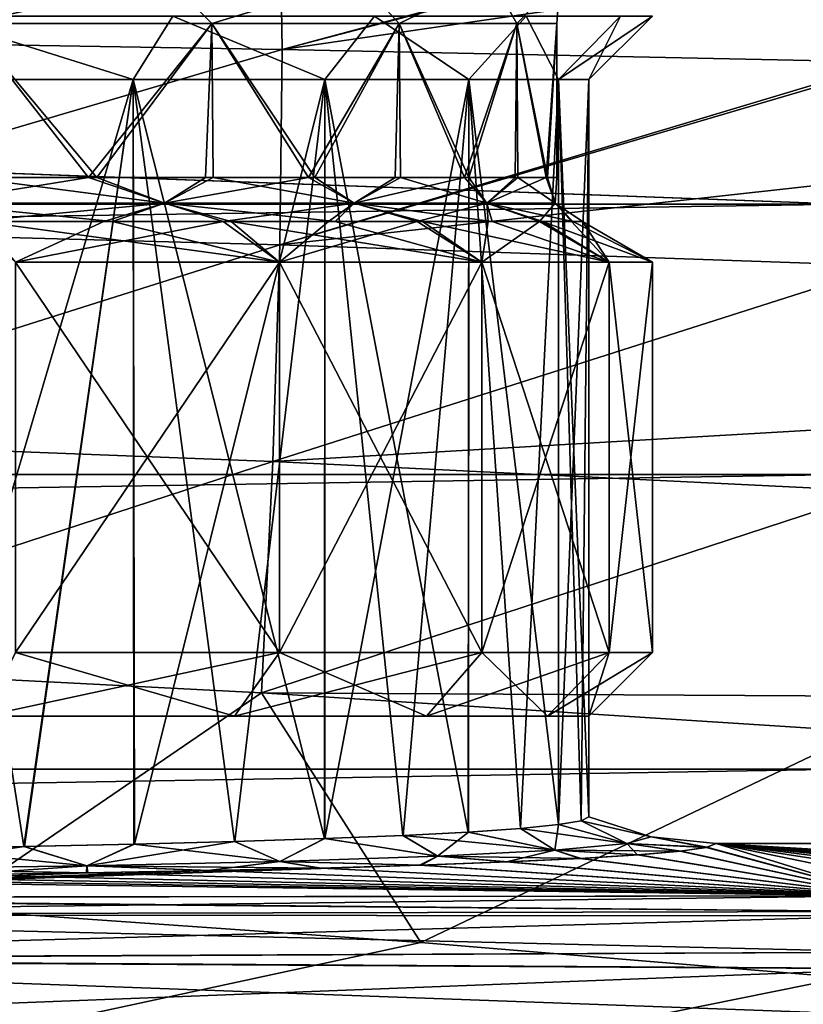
# Model space of a CAD drawing. Header units: metres. Extents: x -90 to 90, y -173 to 74.
# Tile 499 of 564: x 65.03 to 71.18, y 1.74 to 9.47. Entities that reach past the tile are written whole.
import ezdxf

# ---------------------------------------------------------------- set-up
doc = ezdxf.new("R2010")
doc.units = ezdxf.units.M
doc.layers.add('solid_509418', color=7, linetype='CONTINUOUS')
doc.layers.add('solid_509418_01', color=7, linetype='CONTINUOUS')

msp = doc.modelspace()

# ---------------------------------------------------------------- linework, layer by layer
at = {"layer": 'solid_509418'}
for points in [[(71.5, 8.020932, 20.362175), (35.100643, 9.368428, 19.276245), (-71.5, 8.020932, 20.362175)], [(71.5, 8.020932, 20.362175), (-71.5, 8.020932, 20.362175), (-71.5, 5.898276, 21.535389)], [(71.5, 5.898276, 21.535389), (71.5, 8.020932, 20.362175), (-71.5, 5.898276, 21.535389)], [(71.5, 5.898276, 21.535389), (-71.5, 5.898276, 21.535389), (-71.5, 3.58307, 22.257832)], [(71.5, 3.58307, 22.257832), (71.5, 5.898276, 21.535389), (-71.5, 3.58307, 22.257832)], [(71.5, 3.58307, 22.257832), (-71.5, 3.58307, 22.257832), (-71.5, 1.184448, 22.5)]]:
    msp.add_3dface(points, dxfattribs=at)
at = {"layer": 'solid_509418_01'}
for points in [[(62.328087, 9.316191, -20.028057), (62.31218, 10.591536, -18.725889), (67.07151, 10.557739, -18.603796)], [(67.091492, 9.237656, -19.948072), (62.328087, 9.316191, -20.028057), (67.07151, 10.557739, -18.603796)], [(67.091492, 9.237656, -19.948072), (67.07151, 10.557739, -18.603796), (71.832619, 10.51236, -18.454235)], [(67.091492, 9.237656, -19.948072), (71.832619, 10.51236, -18.454235), (71.833618, 10.485657, -18.486467)], [(67.091492, 9.237656, -19.948072), (71.833618, 10.485657, -18.486467), (71.849121, 9.930113, -19.105907)], [(71.5, 9.864332, 18.78611), (33.952591, 10.186291, 18.435163), (35.100643, 9.368428, 19.276245)], [(67.091492, 9.237656, -19.948072), (71.849121, 9.930113, -19.105907), (71.856705, 9.136932, -19.850134)], [(71.5, 8.020932, 20.362175), (71.5, 9.864332, 18.78611), (35.100643, 9.368428, 19.276245)], [(64.625, 9.442265, -8.010735), (64.342102, 9.79163, -8.273184), (66.195831, 9.79163, -6.993647)], [(64.625, 9.442265, 8.010735), (66.195831, 9.79163, 6.993647), (64.342102, 9.79163, 8.273184)], [(66.540741, 9.442265, -6.540738), (64.625, 9.442265, -8.010735), (66.195831, 9.79163, -6.993647)], [(64.625, 9.442265, 8.010735), (66.540741, 9.442265, 6.540738), (66.195831, 9.79163, 6.993647)], [(66.540741, 9.442265, -6.540738), (66.195831, 9.79163, -6.993647), (67.689484, 9.79163, -5.307665)], [(66.540741, 9.442265, 6.540738), (67.689484, 9.79163, 5.307665), (66.195831, 9.79163, 6.993647)], [(68.010735, 9.442265, -4.625), (66.540741, 9.442265, -6.540738), (67.689484, 9.79163, -5.307665)], [(66.540741, 9.442265, 6.540738), (68.010735, 9.442265, 4.625), (67.689484, 9.79163, 5.307665)], [(68.010735, 9.442265, -4.625), (67.689484, 9.79163, -5.307665), (68.736244, 9.79163, -3.313221)], [(68.010735, 9.442265, 4.625), (68.736244, 9.79163, 3.313221), (67.689484, 9.79163, 5.307665)], [(68.934814, 9.442265, -2.394076), (68.010735, 9.442265, -4.625), (68.736244, 9.79163, -3.313221)], [(68.010735, 9.442265, 4.625), (68.934814, 9.442265, 2.394076), (68.736244, 9.79163, 3.313221)], [(68.934814, 9.442265, -2.394076), (68.736244, 9.79163, -3.313221), (69.275291, 9.79163, -1.126224)], [(68.934814, 9.442265, 2.394076), (69.275291, 9.79163, 1.126224), (68.736244, 9.79163, 3.313221)], [(69.25, 9.442265), (68.934814, 9.442265, -2.394076), (69.275291, 9.79163, -1.126224)], [(68.934814, 9.442265, 2.394076), (69.25, 9.442265), (69.275291, 9.79163, 1.126224)], [(69.25, 9.442265), (69.275291, 9.79163, -1.126224), (69.275291, 9.79163, 1.126224)], [(65.922737, 9, -7.427733), (64.337181, 9.5, -9.010363), (64.121323, 9, -8.55948)], [(64.12133, 9, 8.559477), (64.337196, 9.5, 9.010359), (65.922737, 9, 7.427729)], [(65.922737, 9, -7.427733), (66.233398, 9.5, -7.819247), (64.337181, 9.5, -9.010363)], [(65.922737, 9, 7.427729), (64.337196, 9.5, 9.010359), (66.233406, 9.5, 7.81924)], [(65.571342, 8.23094, -7.383947), (64.555702, 8.23094, -8.050348), (64.625, 9.442265, -8.010735)], [(65.571342, 8.23094, -7.383947), (64.625, 9.442265, -8.010735), (66.540741, 9.442265, -6.540738)], [(65.638313, 8.23094, 7.332932), (66.540741, 9.442265, 6.540738), (64.625, 9.442265, 8.010735)], [(64.629677, 8.23094, 8.008034), (65.638313, 8.23094, 7.332932), (64.625, 9.442265, 8.010735)], [(66.490211, 8.23094, -6.590879), (65.571342, 8.23094, -7.383947), (66.540741, 9.442265, -6.540738)], [(65.638313, 8.23094, 7.332932), (66.550186, 8.23094, 6.531275), (66.540741, 9.442265, 6.540738)], [(65.922737, 9, 7.427729), (66.233406, 9.5, 7.81924), (67.427162, 9, 5.923451)], [(67.427155, 9, -5.923455), (66.233398, 9.5, -7.819247), (65.922737, 9, -7.427733)], [(67.427155, 9, -5.923455), (67.817177, 9.5, -6.235848), (66.233398, 9.5, -7.819247)], [(67.427162, 9, 5.923451), (66.233406, 9.5, 7.81924), (67.817184, 9.5, 6.235841)], [(67.298759, 8.23094, -5.68248), (66.490211, 8.23094, -6.590879), (66.540741, 9.442265, -6.540738)], [(67.298759, 8.23094, -5.68248), (66.540741, 9.442265, -6.540738), (68.010735, 9.442265, -4.625)], [(67.350372, 8.23094, 5.615565), (68.010735, 9.442265, 4.625), (66.540741, 9.442265, 6.540738)], [(66.550186, 8.23094, 6.531275), (67.350372, 8.23094, 5.615565), (66.540741, 9.442265, 6.540738)], [(67.979416, 8.23094, -4.678828), (67.298759, 8.23094, -5.68248), (68.010735, 9.442265, -4.625)], [(67.350372, 8.23094, 5.615565), (68.021942, 8.23094, 4.60553), (68.010735, 9.442265, 4.625)], [(68.55909, 9, -4.122141), (67.817177, 9.5, -6.235848), (67.427155, 9, -5.923455)], [(67.427162, 9, 5.923451), (67.817184, 9.5, 6.235841), (68.55909, 9, 4.122138)], [(68.55909, 9, -4.122141), (69.008881, 9.5, -4.339645), (67.817177, 9.5, -6.235848)], [(68.55909, 9, 4.122138), (67.817184, 9.5, 6.235841), (69.008888, 9.5, 4.339638)], [(68.524483, 8.23094, -3.591051), (67.979416, 8.23094, -4.678828), (68.010735, 9.442265, -4.625)], [(68.524483, 8.23094, -3.591051), (68.010735, 9.442265, -4.625), (68.934814, 9.442265, -2.394076)], [(68.557007, 8.23094, 3.512844), (68.934814, 9.442265, 2.394076), (68.010735, 9.442265, 4.625)], [(68.021942, 8.23094, 4.60553), (68.557007, 8.23094, 3.512844), (68.010735, 9.442265, 4.625)], [(68.921051, 8.23094, -2.44486), (68.524483, 8.23094, -3.591051), (68.934814, 9.442265, -2.394076)], [(68.557007, 8.23094, 3.512844), (68.943092, 8.23094, 2.362971), (68.934814, 9.442265, 2.394076)], [(68.55909, 9, 4.122138), (69.008888, 9.5, 4.339638), (69.26178, 9, 2.114098)], [(69.26178, 9, -2.114101), (69.008881, 9.5, -4.339645), (68.55909, 9, -4.122141)], [(69.16465, 8.23094, -1.253659), (68.921051, 8.23094, -2.44486), (68.934814, 9.442265, -2.394076)], [(69.16465, 8.23094, -1.253659), (68.934814, 9.442265, -2.394076), (69.25, 9.442265)], [(69.175766, 8.23094, 1.169564), (69.25, 9.442265), (68.934814, 9.442265, 2.394076)], [(68.943092, 8.23094, 2.362971), (69.175766, 8.23094, 1.169564), (68.934814, 9.442265, 2.394076)], [(69.26178, 9, -2.114101), (69.748726, 9.5, -2.225703), (69.008881, 9.5, -4.339645)], [(69.26178, 9, 2.114098), (69.008888, 9.5, 4.339638), (69.748726, 9.5, 2.225694)], [(69.249901, 8.23094, -0.042407), (69.16465, 8.23094, -1.253659), (69.25, 9.442265)], [(69.175766, 8.23094, 1.169564), (69.249901, 8.23094, -0.042407), (69.25, 9.442265)], [(69.26178, 9, 2.114098), (69.748726, 9.5, 2.225694), (69.99955, 9.5, -0.000005)], [(69.26178, 9, 2.114098), (69.99955, 9.5, -0.000005), (69.5, 9, -0.000002)], [(69.5, 9, -0.000002), (69.748726, 9.5, -2.225703), (69.26178, 9, -2.114101)], [(69.5, 9, -0.000002), (69.99955, 9.5, -0.000005), (69.748726, 9.5, -2.225703)], [(62.315376, 7.831501, -21.085382), (62.328087, 9.316191, -20.028057), (67.091492, 9.237656, -19.948072)], [(67.074272, 7.701949, -21.039595), (62.315376, 7.831501, -21.085382), (67.091492, 9.237656, -19.948072)], [(67.074272, 7.701949, -21.039595), (67.091492, 9.237656, -19.948072), (71.856705, 9.136932, -19.850134)], [(67.074272, 7.701949, -21.039595), (71.856705, 9.136932, -19.850134), (71.856705, 9.111498, -19.8717)], [(67.074272, 7.701949, -21.039595), (71.856705, 9.111498, -19.8717), (71.849121, 8.230209, -20.544462)], [(65.064606, 2.976721, -8.037399), (65.922737, 9, -7.427733), (64.121323, 9, -8.55948)], [(64.137955, 2.961891, -8.551452), (65.064606, 2.976721, -8.037399), (64.121323, 9, -8.55948)], [(64.142433, 2.961954, 8.549285), (64.12133, 9, 8.559477), (65.922737, 9, 7.427729)], [(65.069695, 2.976815, 8.034192), (64.142433, 2.961954, 8.549285), (65.922737, 9, 7.427729)], [(65.064606, 2.976721, -8.037399), (65.928177, 2.994381, -7.423391), (65.922737, 9, -7.427733)], [(65.932594, 2.994481, 7.419862), (65.069695, 2.976815, 8.034192), (65.922737, 9, 7.427729)], [(67.424515, 3.037521, -5.926772), (67.427155, 9, -5.923455), (65.922737, 9, -7.427733)], [(66.717827, 3.014726, -6.717198), (67.424515, 3.037521, -5.926772), (65.922737, 9, -7.427733)], [(65.928177, 2.994381, -7.423391), (66.717827, 3.014726, -6.717198), (65.922737, 9, -7.427733)], [(65.932594, 2.994481, 7.419862), (65.922737, 9, 7.427729), (67.427162, 9, 5.923451)], [(66.721283, 3.014826, 6.713748), (65.932594, 2.994481, 7.419862), (67.427162, 9, 5.923451)], [(67.428101, 3.037653, 5.922276), (66.721283, 3.014826, 6.713748), (67.427162, 9, 5.923451)], [(67.424515, 3.037521, -5.926772), (68.039032, 3.062419, -5.062008), (67.427155, 9, -5.923455)], [(68.553268, 3.089241, -4.134195), (68.55909, 9, -4.122141), (67.427155, 9, -5.923455)], [(68.039032, 3.062419, -5.062008), (68.553268, 3.089241, -4.134195), (67.427155, 9, -5.923455)], [(67.428101, 3.037653, 5.922276), (67.427162, 9, 5.923451), (68.55909, 9, 4.122138)], [(68.042404, 3.062574, 5.056648), (67.428101, 3.037653, 5.922276), (68.55909, 9, 4.122138)], [(68.555794, 3.089392, 4.128973), (68.042404, 3.062574, 5.056648), (68.55909, 9, 4.122138)], [(68.553268, 3.089241, -4.134195), (68.963226, 3.117663, -3.148116), (68.55909, 9, -4.122141)], [(68.964638, 3.117778, 3.144087), (68.555794, 3.089392, 4.128973), (68.55909, 9, 4.122138)], [(69.261383, 3.14754, -2.115837), (69.26178, 9, -2.114101), (68.55909, 9, -4.122141)], [(68.963226, 3.117663, -3.148116), (69.261383, 3.14754, -2.115837), (68.55909, 9, -4.122141)], [(68.964638, 3.117778, 3.144087), (68.55909, 9, 4.122138), (69.26178, 9, 2.114098)], [(69.26181, 3.147593, 2.11397), (68.964638, 3.117778, 3.144087), (69.26178, 9, 2.114098)], [(69.261383, 3.14754, -2.115837), (69.440407, 3.177842, -1.06241), (69.26178, 9, -2.114101)], [(69.5, 3.208702, -0.000003), (69.5, 9, -0.000002), (69.26178, 9, -2.114101)], [(69.440407, 3.177842, -1.06241), (69.5, 3.208702, -0.000003), (69.26178, 9, -2.114101)], [(69.26181, 3.147593, 2.11397), (69.26178, 9, 2.114098), (69.5, 9, -0.000002)], [(69.440468, 3.177859, 1.061844), (69.26181, 3.147593, 2.11397), (69.5, 9, -0.000002)], [(69.5, 3.208702, -0.000003), (69.440468, 3.177859, 1.061844), (69.5, 9, -0.000002)], [(64.323593, 8.030939, -8.23792), (64.555702, 8.23094, -8.050348), (65.571342, 8.23094, -7.383947)], [(64.323593, 8.030939, -8.23792), (65.571342, 8.23094, -7.383947), (66.169418, 8.030939, -6.963837)], [(66.169418, 8.030939, 6.963837), (64.629677, 8.23094, 8.008034), (64.323593, 8.030939, 8.23792)], [(66.169418, 8.030939, 6.963837), (65.638313, 8.23094, 7.332932), (64.629677, 8.23094, 8.008034)], [(66.169418, 8.030939, -6.963837), (65.571342, 8.23094, -7.383947), (66.490211, 8.23094, -6.590879)], [(66.169418, 8.030939, 6.963837), (66.550186, 8.23094, 6.531275), (65.638313, 8.23094, 7.332932)], [(66.169418, 8.030939, -6.963837), (66.490211, 8.23094, -6.590879), (67.298759, 8.23094, -5.68248)], [(66.169418, 8.030939, -6.963837), (67.298759, 8.23094, -5.68248), (67.656708, 8.030939, -5.285042)], [(67.656708, 8.030939, 5.285042), (66.550186, 8.23094, 6.531275), (66.169418, 8.030939, 6.963837)], [(67.656708, 8.030939, 5.285042), (67.350372, 8.23094, 5.615565), (66.550186, 8.23094, 6.531275)], [(67.074272, 7.701949, -21.039595), (71.849121, 8.230209, -20.544462), (71.833916, 7.53827, -20.983566)], [(67.656708, 8.030939, -5.285042), (67.298759, 8.23094, -5.68248), (67.979416, 8.23094, -4.678828)], [(67.656708, 8.030939, 5.285042), (68.021942, 8.23094, 4.60553), (67.350372, 8.23094, 5.615565)], [(67.656708, 8.030939, -5.285042), (67.979416, 8.23094, -4.678828), (68.524483, 8.23094, -3.591051)], [(67.656708, 8.030939, -5.285042), (68.524483, 8.23094, -3.591051), (68.699005, 8.030939, -3.299098)], [(68.699005, 8.030939, 3.299098), (68.021942, 8.23094, 4.60553), (67.656708, 8.030939, 5.285042)], [(68.699005, 8.030939, 3.299098), (68.557007, 8.23094, 3.512844), (68.021942, 8.23094, 4.60553)], [(68.699005, 8.030939, -3.299098), (68.524483, 8.23094, -3.591051), (68.921051, 8.23094, -2.44486)], [(68.699005, 8.030939, 3.299098), (68.943092, 8.23094, 2.362971), (68.557007, 8.23094, 3.512844)], [(68.699005, 8.030939, -3.299098), (68.921051, 8.23094, -2.44486), (69.16465, 8.23094, -1.253659)], [(68.699005, 8.030939, -3.299098), (69.16465, 8.23094, -1.253659), (69.235756, 8.030939, -1.121424)], [(69.235756, 8.030939, 1.121424), (68.943092, 8.23094, 2.362971), (68.699005, 8.030939, 3.299098)], [(69.235756, 8.030939, 1.121424), (69.175766, 8.23094, 1.169564), (68.943092, 8.23094, 2.362971)], [(69.235756, 8.030939, -1.121424), (69.16465, 8.23094, -1.253659), (69.249901, 8.23094, -0.042407)], [(69.235756, 8.030939, 1.121424), (69.249901, 8.23094, -0.042407), (69.175766, 8.23094, 1.169564)], [(69.235756, 8.030939, -1.121424), (69.249901, 8.23094, -0.042407), (69.235756, 8.030939, 1.121424)], [(64.323593, 8.030939, 8.23792), (64.729774, 7.88453, 8.18118), (65.760223, 7.88453, 7.491482)], [(66.169418, 8.030939, 6.963837), (64.323593, 8.030939, 8.23792), (65.760223, 7.88453, 7.491482)], [(64.323593, 8.030939, -8.23792), (66.169418, 8.030939, -6.963837), (64.654198, 7.88453, -8.22441)], [(66.169418, 8.030939, -6.963837), (65.691803, 7.88453, -7.5436), (64.654198, 7.88453, -8.22441)], [(66.169418, 8.030939, -6.963837), (66.630539, 7.88453, -6.733385), (65.691803, 7.88453, -7.5436)], [(66.169418, 8.030939, 6.963837), (65.760223, 7.88453, 7.491482), (66.691811, 7.88453, 6.672492)], [(66.169418, 8.030939, 6.963837), (66.691811, 7.88453, 6.672492), (67.509293, 7.88453, 5.736983)], [(67.656708, 8.030939, 5.285042), (66.169418, 8.030939, 6.963837), (67.509293, 7.88453, 5.736983)], [(66.169418, 8.030939, -6.963837), (67.656708, 8.030939, -5.285042), (66.630539, 7.88453, -6.733385)], [(67.656708, 8.030939, -5.285042), (67.456573, 7.88453, -5.805345), (66.630539, 7.88453, -6.733385)], [(67.656708, 8.030939, -5.285042), (68.151947, 7.88453, -4.779992), (67.456573, 7.88453, -5.805345)], [(67.656708, 8.030939, 5.285042), (67.509293, 7.88453, 5.736983), (68.195389, 7.88453, 4.70511)], [(67.656708, 8.030939, 5.285042), (68.195389, 7.88453, 4.70511), (68.742027, 7.88453, 3.588798)], [(68.699005, 8.030939, 3.299098), (67.656708, 8.030939, 5.285042), (68.742027, 7.88453, 3.588798)], [(67.656708, 8.030939, -5.285042), (68.699005, 8.030939, -3.299098), (68.151947, 7.88453, -4.779992)], [(68.699005, 8.030939, -3.299098), (68.708801, 7.88453, -3.668695), (68.151947, 7.88453, -4.779992)], [(68.699005, 8.030939, 3.299098), (68.742027, 7.88453, 3.588798), (69.136452, 7.88453, 2.414062)], [(68.699005, 8.030939, 3.299098), (69.136452, 7.88453, 2.414062), (69.374161, 7.88453, 1.194852)], [(69.235756, 8.030939, 1.121424), (68.699005, 8.030939, 3.299098), (69.374161, 7.88453, 1.194852)], [(68.699005, 8.030939, -3.299098), (69.113937, 7.88453, -2.497722), (68.708801, 7.88453, -3.668695)], [(68.699005, 8.030939, -3.299098), (69.235756, 8.030939, -1.121424), (69.113937, 7.88453, -2.497722)], [(69.235756, 8.030939, -1.121424), (69.362808, 7.88453, -1.280766), (69.113937, 7.88453, -2.497722)], [(69.235756, 8.030939, 1.121424), (69.374161, 7.88453, 1.194852), (69.449898, 7.88453, -0.043324)], [(69.235756, 8.030939, -1.121424), (69.449898, 7.88453, -0.043324), (69.362808, 7.88453, -1.280766)], [(69.235756, 8.030939, -1.121424), (69.235756, 8.030939, 1.121424), (69.449898, 7.88453, -0.043324)], [(62.274426, 6.184208, -21.864578), (62.315376, 7.831501, -21.085382), (67.074272, 7.701949, -21.039595)], [(65, 7.566988, -8.660254), (64.654198, 7.88453, -8.22441), (65.691803, 7.88453, -7.5436)], [(67.071068, 7.566988, 7.071068), (65.760223, 7.88453, 7.491482), (64.729774, 7.88453, 8.18118)], [(65, 7.566988, 8.660254), (67.071068, 7.566988, 7.071068), (64.729774, 7.88453, 8.18118)], [(65, 7.566988, -8.660254), (65.691803, 7.88453, -7.5436), (66.630539, 7.88453, -6.733385)], [(67.071068, 7.566988, -7.071068), (65, 7.566988, -8.660254), (66.630539, 7.88453, -6.733385)], [(67.071068, 7.566988, 7.071068), (66.691811, 7.88453, 6.672492), (65.760223, 7.88453, 7.491482)], [(67.071068, 7.566988, -7.071068), (66.630539, 7.88453, -6.733385), (67.456573, 7.88453, -5.805345)], [(68.660255, 7.566988, 5), (67.509293, 7.88453, 5.736983), (66.691811, 7.88453, 6.672492)], [(67.071068, 7.566988, 7.071068), (68.660255, 7.566988, 5), (66.691811, 7.88453, 6.672492)], [(67.071068, 7.566988, -7.071068), (67.456573, 7.88453, -5.805345), (68.151947, 7.88453, -4.779992)], [(68.660255, 7.566988, -5), (67.071068, 7.566988, -7.071068), (68.151947, 7.88453, -4.779992)], [(68.660255, 7.566988, 5), (68.195389, 7.88453, 4.70511), (67.509293, 7.88453, 5.736983)], [(68.660255, 7.566988, -5), (68.151947, 7.88453, -4.779992), (68.708801, 7.88453, -3.668695)], [(69.659256, 7.566988, 2.588191), (68.742027, 7.88453, 3.588798), (68.195389, 7.88453, 4.70511)], [(68.660255, 7.566988, 5), (69.659256, 7.566988, 2.588191), (68.195389, 7.88453, 4.70511)], [(68.660255, 7.566988, -5), (68.708801, 7.88453, -3.668695), (69.113937, 7.88453, -2.497722)], [(69.659256, 7.566988, -2.588191), (68.660255, 7.566988, -5), (69.113937, 7.88453, -2.497722)], [(69.659256, 7.566988, 2.588191), (69.136452, 7.88453, 2.414062), (68.742027, 7.88453, 3.588798)], [(69.659256, 7.566988, -2.588191), (69.113937, 7.88453, -2.497722), (69.362808, 7.88453, -1.280766)], [(70, 7.566988), (69.374161, 7.88453, 1.194852), (69.136452, 7.88453, 2.414062)], [(69.659256, 7.566988, 2.588191), (70, 7.566988), (69.136452, 7.88453, 2.414062)], [(69.659256, 7.566988, -2.588191), (69.362808, 7.88453, -1.280766), (69.449898, 7.88453, -0.043324)], [(70, 7.566988), (69.449898, 7.88453, -0.043324), (69.374161, 7.88453, 1.194852)], [(70, 7.566988), (69.659256, 7.566988, -2.588191), (69.449898, 7.88453, -0.043324)], [(67.020393, 5.998965, -21.843998), (62.274426, 6.184208, -21.864578), (67.074272, 7.701949, -21.039595)], [(67.020393, 5.998965, -21.843998), (67.074272, 7.701949, -21.039595), (71.833916, 7.53827, -20.983566)], [(65, 4.5, -8.660254), (65, 7.566988, -8.660254), (67.071068, 7.566988, -7.071068)], [(67.071068, 4.5, -7.071068), (65, 4.5, -8.660254), (67.071068, 7.566988, -7.071068)], [(67.071068, 4.5, 7.071068), (67.071068, 7.566988, 7.071068), (65, 7.566988, 8.660254)], [(65, 4.5, 8.660254), (67.071068, 4.5, 7.071068), (65, 7.566988, 8.660254)], [(67.020393, 5.998965, -21.843998), (71.833916, 7.53827, -20.983566), (71.78891, 6.278939, -21.615913)], [(67.071068, 4.5, -7.071068), (67.071068, 7.566988, -7.071068), (68.660255, 7.566988, -5)], [(68.660255, 4.5, -5), (67.071068, 4.5, -7.071068), (68.660255, 7.566988, -5)], [(68.660255, 4.5, 5), (68.660255, 7.566988, 5), (67.071068, 7.566988, 7.071068)], [(67.071068, 4.5, 7.071068), (68.660255, 4.5, 5), (67.071068, 7.566988, 7.071068)], [(68.660255, 4.5, -5), (68.660255, 7.566988, -5), (69.659256, 7.566988, -2.588191)], [(69.659256, 4.5, -2.588191), (68.660255, 4.5, -5), (69.659256, 7.566988, -2.588191)], [(69.659256, 4.5, 2.588191), (69.659256, 7.566988, 2.588191), (68.660255, 7.566988, 5)], [(68.660255, 4.5, 5), (69.659256, 4.5, 2.588191), (68.660255, 7.566988, 5)], [(69.659256, 4.5, -2.588191), (69.659256, 7.566988, -2.588191), (70, 7.566988)], [(70, 4.5), (70, 7.566988), (69.659256, 7.566988, 2.588191)], [(70, 4.5), (69.659256, 4.5, -2.588191), (70, 7.566988)], [(69.659256, 4.5, 2.588191), (70, 4.5), (69.659256, 7.566988, 2.588191)], [(67.020393, 5.998965, -21.843998), (71.78891, 6.278939, -21.615913), (71.764969, 5.766699, -21.818848)], [(62.206524, 4.426166, -22.341116), (62.274426, 6.184208, -21.864578), (67.020393, 5.998965, -21.843998)], [(66.931549, 4.182315, -22.33596), (62.206524, 4.426166, -22.341116), (67.020393, 5.998965, -21.843998)], [(66.931549, 4.182315, -22.33596), (67.020393, 5.998965, -21.843998), (71.764969, 5.766699, -21.818848)], [(66.931549, 4.182315, -22.33596), (71.764969, 5.766699, -21.818848), (71.670937, 4.155615, -22.276712)], [(65, 4.5, 8.660254), (64.749397, 4, 8.227529), (66.717926, 4, 6.716973)], [(67.071068, 4.5, -7.071068), (66.717926, 4, -6.716973), (64.749397, 4, -8.227529)], [(67.071068, 4.5, -7.071068), (64.749397, 4, -8.227529), (65, 4.5, -8.660254)], [(65, 4.5, 8.660254), (66.717926, 4, 6.716973), (67.071068, 4.5, 7.071068)], [(67.071068, 4.5, 7.071068), (66.717926, 4, 6.716973), (68.22686, 4, 4.750395)], [(68.660255, 4.5, -5), (68.22686, 4, -4.750395), (66.717926, 4, -6.716973)], [(68.660255, 4.5, -5), (66.717926, 4, -6.716973), (67.071068, 4.5, -7.071068)], [(67.071068, 4.5, 7.071068), (68.22686, 4, 4.750395), (68.660255, 4.5, 5)], [(68.660255, 4.5, 5), (68.22686, 4, 4.750395), (69.176399, 4, 2.458337)], [(69.659256, 4.5, -2.588191), (69.176399, 4, -2.458337), (68.22686, 4, -4.750395)], [(69.659256, 4.5, -2.588191), (68.22686, 4, -4.750395), (68.660255, 4.5, -5)], [(68.660255, 4.5, 5), (69.176399, 4, 2.458337), (69.659256, 4.5, 2.588191)], [(69.659256, 4.5, 2.588191), (69.176399, 4, 2.458337), (69.499832, 4)], [(70, 4.5), (69.499832, 4), (69.176399, 4, -2.458337)], [(70, 4.5), (69.176399, 4, -2.458337), (69.659256, 4.5, -2.588191)], [(69.659256, 4.5, 2.588191), (69.499832, 4), (70, 4.5)], [(66.931549, 4.182315, -22.33596), (64.445702, 2.484503, -22.5), (62.206524, 4.426166, -22.341116)], [(66.931549, 4.182315, -22.33596), (68.181206, 2.221469, -22.5), (64.445702, 2.484503, -22.5)], [(66.931549, 4.182315, -22.33596), (71.652046, 3.877995, -22.329683), (68.181206, 2.221469, -22.5)], [(66.931549, 4.182315, -22.33596), (71.670937, 4.155615, -22.276712), (71.652046, 3.877995, -22.329683)], [(66.717926, 4, -6.716973), (66.717926, 4, 6.716973), (64.749397, 4, 8.227529)], [(64.924042, 4, 0.868241), (66.717926, 4, -6.716973), (64.749397, 4, 8.227529)], [(64.924042, 4, -0.868241), (64.749397, 4, -8.227529), (66.717926, 4, -6.716973)], [(64.924042, 4, 0.868241), (64.924042, 4, -0.868241), (66.717926, 4, -6.716973)], [(68.22686, 4, -4.750395), (68.22686, 4, 4.750395), (66.717926, 4, 6.716973)], [(66.717926, 4, -6.716973), (68.22686, 4, -4.750395), (66.717926, 4, 6.716973)], [(69.176399, 4, -2.458337), (69.176399, 4, 2.458337), (68.22686, 4, 4.750395)], [(68.22686, 4, -4.750395), (69.176399, 4, -2.458337), (68.22686, 4, 4.750395)], [(69.176399, 4, -2.458337), (69.499832, 4), (69.176399, 4, 2.458337)], [(71.652046, 3.877995, -22.329683), (71.5, 1.946575, -22.5), (68.181206, 2.221469, -22.5)], [(71.5, 3.58307, 22.257832), (-71.5, 1.184448, 22.5), (71.5, 1.184448, 22.5)], [(69.798569, 2.999317, -1.941826), (69.440407, 3.177842, -1.06241), (69.261383, 3.14754, -2.115837)], [(69.798553, 2.999312, 1.941932), (69.26181, 3.147593, 2.11397), (69.440468, 3.177859, 1.061844)], [(69.989128, 3.052734, -0.000021), (69.5, 3.208702, -0.000003), (69.440407, 3.177842, -1.06241)], [(69.798569, 2.999317, -1.941826), (69.989128, 3.052734, -0.000021), (69.440407, 3.177842, -1.06241)], [(69.989128, 3.052734, -0.000021), (69.440468, 3.177859, 1.061844), (69.5, 3.208702, -0.000003)], [(69.798553, 2.999312, 1.941932), (69.440468, 3.177859, 1.061844), (69.989128, 3.052734, -0.000021)], [(69.233223, 2.947942, -3.811816), (68.963226, 3.117663, -3.148116), (68.553268, 3.089241, -4.134195)], [(69.23317, 2.94794, 3.811934), (68.555794, 3.089392, 4.128973), (68.964638, 3.117778, 3.144087)], [(69.798569, 2.999317, -1.941826), (69.261383, 3.14754, -2.115837), (68.963226, 3.117663, -3.148116)], [(69.233223, 2.947942, -3.811816), (69.798569, 2.999317, -1.941826), (68.963226, 3.117663, -3.148116)], [(69.23317, 2.94794, 3.811934), (68.964638, 3.117778, 3.144087), (69.26181, 3.147593, 2.11397)], [(69.798553, 2.999312, 1.941932), (69.23317, 2.94794, 3.811934), (69.26181, 3.147593, 2.11397)], [(67.073334, 2.859052, -7.053272), (67.424515, 3.037521, -5.926772), (66.717827, 3.014726, -6.717198)], [(67.073189, 2.859052, 7.053403), (66.721283, 3.014826, 6.713748), (67.428101, 3.037653, 5.922276)], [(68.313309, 2.90058, 5.538082), (67.073189, 2.859052, 7.053403), (67.428101, 3.037653, 5.922276)], [(67.073334, 2.859052, -7.053272), (68.313408, 2.900581, -5.53795), (67.424515, 3.037521, -5.926772)], [(68.313408, 2.900581, -5.53795), (68.039032, 3.062419, -5.062008), (67.424515, 3.037521, -5.926772)], [(68.313309, 2.90058, 5.538082), (67.428101, 3.037653, 5.922276), (68.042404, 3.062574, 5.056648)], [(69.233223, 2.947942, -3.811816), (68.553268, 3.089241, -4.134195), (68.039032, 3.062419, -5.062008)], [(68.313408, 2.900581, -5.53795), (69.233223, 2.947942, -3.811816), (68.039032, 3.062419, -5.062008)], [(68.313309, 2.90058, 5.538082), (68.042404, 3.062574, 5.056648), (68.555794, 3.089392, 4.128973)], [(69.23317, 2.94794, 3.811934), (68.313309, 2.90058, 5.538082), (68.555794, 3.089392, 4.128973)], [(69.798553, 2.999312, 1.941932), (69.989128, 3.052734, -0.000021), (70.422699, 2.968701, 1.19526)], [(69.798569, 2.999317, -1.941826), (70.425926, 2.96919, -1.176576), (69.989128, 3.052734, -0.000021)], [(69.989128, 3.052734, -0.000021), (70.499794, 3, -0.00001), (70.422699, 2.968701, 1.19526)], [(69.989128, 3.052734, -0.000021), (70.425926, 2.96919, -1.176576), (70.499794, 3, -0.00001)], [(63.830883, 2.799611, 9.225123), (64.142433, 2.961954, 8.549285), (65.069695, 2.976815, 8.034192)], [(65.559738, 2.824956, 8.298721), (63.830883, 2.799611, 9.225123), (65.069695, 2.976815, 8.034192)], [(63.831116, 2.79961, -9.225035), (65.559921, 2.824955, -8.298607), (64.137955, 2.961891, -8.551452)], [(65.559921, 2.824955, -8.298607), (65.064606, 2.976721, -8.037399), (64.137955, 2.961891, -8.551452)], [(65.559921, 2.824955, -8.298607), (65.928177, 2.994381, -7.423391), (65.064606, 2.976721, -8.037399)], [(65.559738, 2.824956, 8.298721), (65.069695, 2.976815, 8.034192), (65.932594, 2.994481, 7.419862)], [(65.559738, 2.824956, 8.298721), (65.932594, 2.994481, 7.419862), (66.721283, 3.014826, 6.713748)], [(67.073189, 2.859052, 7.053403), (65.559738, 2.824956, 8.298721), (66.721283, 3.014826, 6.713748)], [(65.559921, 2.824955, -8.298607), (67.073334, 2.859052, -7.053272), (65.928177, 2.994381, -7.423391)], [(67.073334, 2.859052, -7.053272), (66.717827, 3.014726, -6.717198), (65.928177, 2.994381, -7.423391)], [(69.23317, 2.94794, 3.811934), (68.854187, 2.853927, 5.57829), (68.313309, 2.90058, 5.538082)], [(68.313408, 2.900581, -5.53795), (69.438805, 2.881275, -4.533909), (69.233223, 2.947942, -3.811816)], [(69.23317, 2.94794, 3.811934), (69.428101, 2.880699, 4.555938), (68.854187, 2.853927, 5.57829)], [(69.798553, 2.999312, 1.941932), (69.883286, 2.908872, 3.480049), (69.23317, 2.94794, 3.811934)], [(69.23317, 2.94794, 3.811934), (69.883286, 2.908872, 3.480049), (69.428101, 2.880699, 4.555938)], [(69.233223, 2.947942, -3.811816), (70.223732, 2.939066, -2.326976), (69.798569, 2.999317, -1.941826)], [(69.233223, 2.947942, -3.811816), (69.438805, 2.881275, -4.533909), (69.89212, 2.909537, -3.454638)], [(69.233223, 2.947942, -3.811816), (69.89212, 2.909537, -3.454638), (70.223732, 2.939066, -2.326976)], [(69.798553, 2.999312, 1.941932), (70.422699, 2.968701, 1.19526), (70.217583, 2.938344, 2.354547)], [(69.798553, 2.999312, 1.941932), (70.217583, 2.938344, 2.354547), (69.883286, 2.908872, 3.480049)], [(69.798569, 2.999317, -1.941826), (70.223732, 2.939066, -2.326976), (70.425926, 2.96919, -1.176576)], [(70.217583, 2.938344, 2.354547), (70.422699, 2.968701, 1.19526), (71.830795, 2.589031, 15.694291)], [(70.425926, 2.96919, -1.176576), (70.223732, 2.939066, -2.326976), (71.830795, 2.589364, -15.68155)], [(70.422699, 2.968701, 1.19526), (70.499794, 3, -0.00001), (71.830795, 2.589031, 15.694291)], [(70.425926, 2.96919, -1.176576), (71.830795, 2.589364, -15.68155), (70.499794, 3, -0.00001)], [(70.499794, 3, -0.00001), (76.215973, 3), (71.830795, 2.589031, 15.694291)], [(76.100281, 2.673106, -12.483588), (76.215973, 3), (70.499794, 3, -0.00001)], [(72.477005, 2.591542, -15.598391), (70.499794, 3, -0.00001), (71.830795, 2.589364, -15.68155)], [(75.865135, 2.658565, -13.038884), (76.100281, 2.673106, -12.483588), (70.499794, 3, -0.00001)], [(75.557686, 2.644794, -13.564768), (75.865135, 2.658565, -13.038884), (70.499794, 3, -0.00001)], [(75.181335, 2.632045, -14.051636), (75.557686, 2.644794, -13.564768), (70.499794, 3, -0.00001)], [(74.740807, 2.620561, -14.490204), (75.181335, 2.632045, -14.051636), (70.499794, 3, -0.00001)], [(74.24218, 2.61057, -14.871716), (74.740807, 2.620561, -14.490204), (70.499794, 3, -0.00001)], [(73.692795, 2.602285, -15.188136), (74.24218, 2.61057, -14.871716), (70.499794, 3, -0.00001)], [(73.101196, 2.59589, -15.432357), (73.692795, 2.602285, -15.188136), (70.499794, 3, -0.00001)], [(72.477005, 2.591542, -15.598391), (73.101196, 2.59589, -15.432357), (70.499794, 3, -0.00001)], [(68.313309, 2.90058, 5.538082), (68.171852, 2.829079, 6.527213), (67.073189, 2.859052, 7.053403)], [(67.073334, 2.859052, -7.053272), (68.184334, 2.829483, -6.511771), (68.313408, 2.900581, -5.53795)], [(68.313309, 2.90058, 5.538082), (68.854187, 2.853927, 5.57829), (68.171852, 2.829079, 6.527213)], [(68.313408, 2.900581, -5.53795), (68.184334, 2.829483, -6.511771), (68.865921, 2.854411, -5.559812)], [(68.313408, 2.900581, -5.53795), (68.865921, 2.854411, -5.559812), (69.438805, 2.881275, -4.533909)], [(68.854187, 2.853927, 5.57829), (69.428101, 2.880699, 4.555938), (71.830795, 2.589031, 15.694291)], [(69.438805, 2.881275, -4.533909), (68.865921, 2.854411, -5.559812), (71.830795, 2.589364, -15.68155)], [(69.428101, 2.880699, 4.555938), (69.883286, 2.908872, 3.480049), (71.830795, 2.589031, 15.694291)], [(69.89212, 2.909537, -3.454638), (69.438805, 2.881275, -4.533909), (71.830795, 2.589364, -15.68155)], [(69.883286, 2.908872, 3.480049), (70.217583, 2.938344, 2.354547), (71.830795, 2.589031, 15.694291)], [(70.223732, 2.939066, -2.326976), (69.89212, 2.909537, -3.454638), (71.830795, 2.589364, -15.68155)], [(68.171852, 2.829079, 6.527213), (71.830795, 2.589031, 15.694291), (60.578636, 2.573268, 16.296249)], [(67.387337, 2.806322, 7.396249), (68.171852, 2.829079, 6.527213), (60.578636, 2.573268, 16.296249)], [(66.510834, 2.786015, 8.171773), (67.387337, 2.806322, 7.396249), (60.578636, 2.573268, 16.296249)], [(65.555557, 2.768404, 8.844284), (66.510834, 2.786015, 8.171773), (60.578636, 2.573268, 16.296249)], [(65.559738, 2.824956, 8.298721), (64.527657, 2.753645, 9.407909), (63.830883, 2.799611, 9.225123)], [(63.831116, 2.79961, -9.225035), (65.566422, 2.768582, -8.83751), (65.559921, 2.824955, -8.298607)], [(63.831116, 2.79961, -9.225035), (64.53698, 2.753762, -9.403454), (65.566422, 2.768582, -8.83751)], [(65.559738, 2.824956, 8.298721), (65.555557, 2.768404, 8.844284), (64.527657, 2.753645, 9.407909)], [(65.559738, 2.824956, 8.298721), (66.510834, 2.786015, 8.171773), (65.555557, 2.768404, 8.844284)], [(67.073189, 2.859052, 7.053403), (66.510834, 2.786015, 8.171773), (65.559738, 2.824956, 8.298721)], [(65.559921, 2.824955, -8.298607), (67.400047, 2.806652, -7.38365), (67.073334, 2.859052, -7.053272)], [(65.559921, 2.824955, -8.298607), (65.566422, 2.768582, -8.83751), (66.522881, 2.786265, -8.162215)], [(65.559921, 2.824955, -8.298607), (66.522881, 2.786265, -8.162215), (67.400047, 2.806652, -7.38365)], [(66.522881, 2.786265, -8.162215), (65.566422, 2.768582, -8.83751), (71.830795, 2.589364, -15.68155)], [(67.073189, 2.859052, 7.053403), (67.387337, 2.806322, 7.396249), (66.510834, 2.786015, 8.171773)], [(67.400047, 2.806652, -7.38365), (66.522881, 2.786265, -8.162215), (71.830795, 2.589364, -15.68155)], [(67.073189, 2.859052, 7.053403), (68.171852, 2.829079, 6.527213), (67.387337, 2.806322, 7.396249)], [(67.073334, 2.859052, -7.053272), (67.400047, 2.806652, -7.38365), (68.184334, 2.829483, -6.511771)], [(68.184334, 2.829483, -6.511771), (67.400047, 2.806652, -7.38365), (71.830795, 2.589364, -15.68155)], [(68.171852, 2.829079, 6.527213), (68.854187, 2.853927, 5.57829), (71.830795, 2.589031, 15.694291)], [(68.865921, 2.854411, -5.559812), (68.184334, 2.829483, -6.511771), (71.830795, 2.589364, -15.68155)], [(61.175552, 2.728499, -10.368186), (60.426353, 2.57442, -16.252254), (71.830795, 2.589364, -15.68155)], [(64.527657, 2.753645, 9.407909), (65.555557, 2.768404, 8.844284), (60.578636, 2.573268, 16.296249)], [(62.326077, 2.733597, -10.173535), (61.175552, 2.728499, -10.368186), (71.830795, 2.589364, -15.68155)], [(63.455196, 2.742082, -9.849487), (62.326077, 2.733597, -10.173535), (71.830795, 2.589364, -15.68155)], [(64.53698, 2.753762, -9.403454), (63.455196, 2.742082, -9.849487), (71.830795, 2.589364, -15.68155)], [(65.566422, 2.768582, -8.83751), (64.53698, 2.753762, -9.403454), (71.830795, 2.589364, -15.68155)], [(59.727623, 2.438619, -17.144381), (71.830795, 2.589364, -15.68155), (60.426353, 2.57442, -16.252254)], [(59.727623, 2.438619, -17.144381), (71.879852, 2.464949, -16.573265), (71.830795, 2.589364, -15.68155)], [(71.884743, 2.465113, 16.582485), (59.728909, 2.439345, 17.181629), (59.76675, 2.572445, 16.32766)], [(71.884743, 2.465113, 16.582485), (59.76675, 2.572445, 16.32766), (60.578636, 2.573268, 16.296249)], [(71.884743, 2.465113, 16.582485), (60.578636, 2.573268, 16.296249), (71.830795, 2.589031, 15.694291)], [(64.445702, 2.484503, -22.5), (68.181206, 2.221469, -22.5), (0, -12.5, -22.5)], [(59.727623, 2.438619, -17.144381), (71.885818, 2.429881, -16.701227), (71.879852, 2.464949, -16.573265)], [(59.727623, 2.438619, -17.144381), (59.74535, 2.087729, -17.946251), (71.885818, 2.429881, -16.701227)], [(71.884743, 2.465113, 16.582485), (71.891335, 2.430042, 16.710443), (59.728909, 2.439345, 17.181629)], [(71.921921, 2.145826, 17.422386), (59.746456, 2.093763, 17.97135), (59.728909, 2.439345, 17.181629)], [(71.891335, 2.430042, 16.710443), (71.921921, 2.145826, 17.422386), (59.728909, 2.439345, 17.181629)], [(59.74535, 2.087729, -17.946251), (71.913643, 2.144383, -17.41633), (71.885818, 2.429881, -16.701227)], [(68.181206, 2.221469, -22.5), (71.5, 1.946575, -22.5), (0, -12.5, -22.5)], [(59.74535, 2.087729, -17.946251), (71.920372, 2.015553, -17.647453), (71.913643, 2.144383, -17.41633)], [(71.921921, 2.145826, 17.422386), (71.929344, 2.016985, 17.653547), (59.746456, 2.093763, 17.97135)], [(71.940384, 1.647324, 18.170662), (59.752438, 1.558455, 18.647221), (59.746456, 2.093763, 17.97135)], [(71.929344, 2.016985, 17.653547), (71.940384, 1.647324, 18.170662), (59.746456, 2.093763, 17.97135)], [(59.74535, 2.087729, -17.946251), (59.751392, 1.544196, -18.632523), (71.920372, 2.015553, -17.647453)], [(59.751392, 1.544196, -18.632523), (71.930412, 1.643883, -18.167252), (71.920372, 2.015553, -17.647453)], [(71.5, 1.946575, -22.5), (71.5, -12.5, -22.5), (0, -12.5, -22.5)]]:
    msp.add_3dface(points, dxfattribs=at)

doc.saveas('drawing.dxf')
